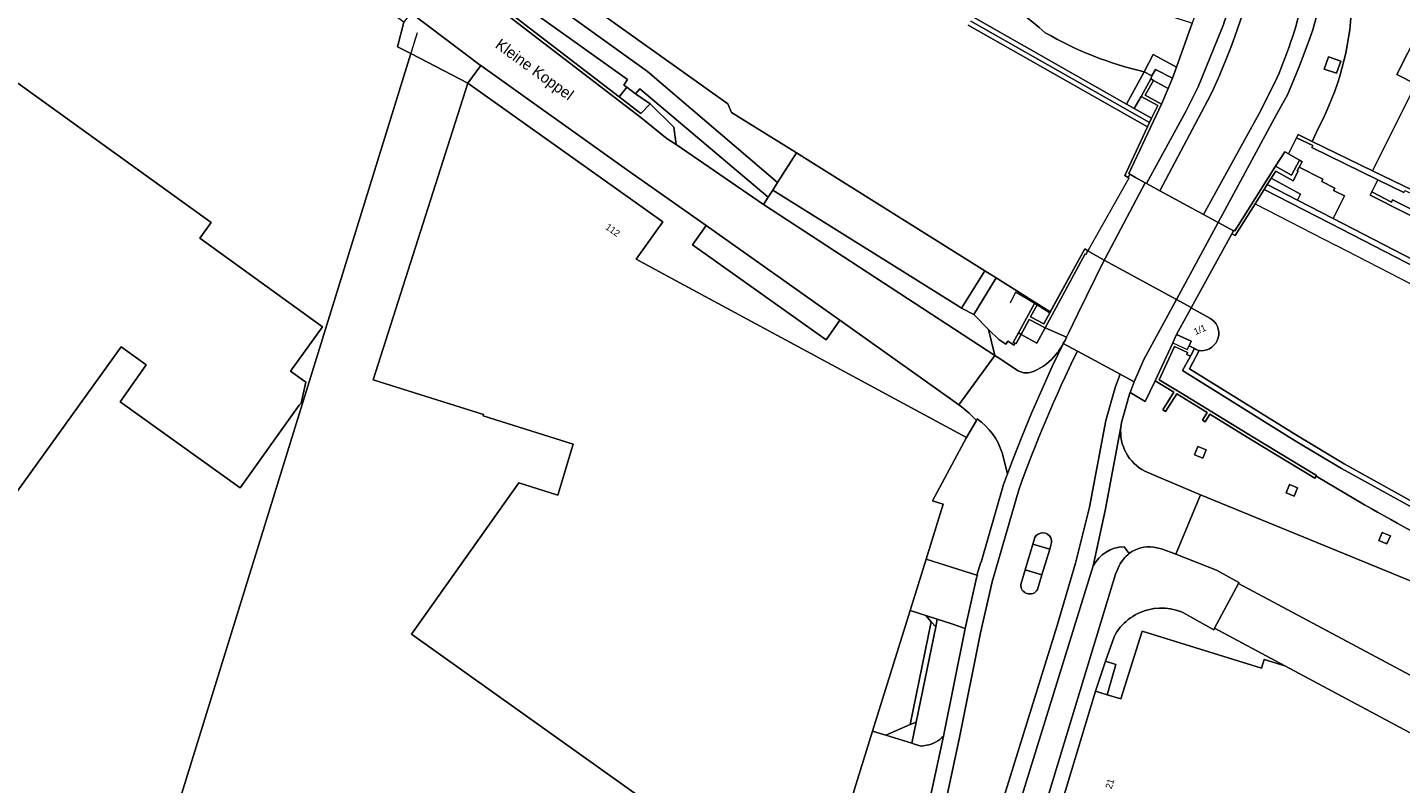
# Model space of a CAD drawing. Header units: metres. Extents: x 151448 to 154749, y 463108 to 465296.
# Tile 310 of 449: x 154300 to 154455, y 463706 to 463791. Entities that reach past the tile are written whole.
import ezdxf
from ezdxf.enums import TextEntityAlignment as Align

# ---------------------------------------------------------------- set-up
doc = ezdxf.new("R2010")
doc.units = ezdxf.units.M
for name, color, linetype, lineweight in [('B-PV-GK-BESCHOEIING-G', 253, 'Continuous', 9), ('B-PV-GK-KADEMUUR-GV', 253, 'Continuous', 9), ('B-PV-GR-BEPLANTING_CULTUUR_BODEMBEDEKKER-GV', 253, 'Continuous', 9), ('B-PV-GR-BEPLANTING_CULTUUR_HEESTERS-GV', 253, 'Continuous', 9), ('B-PV-GR-GROENVOORZIENING-GV', 253, 'Continuous', 9), ('B-PV-GW-TALUD_KRUIN-G', 253, 'Continuous', 9), ('B-PV-IE-TERREINAFSCHEIDING_KUNSTMATIG_MUUR-G', 253, 'Continuous', 9), ('B-PV-IE-TERREINAFSCHEIDING_KUNSTMATIG_MUUR-GV', 253, 'Continuous', 9), ('B-PV-KW-KUNSTWERK_DEK-GV', 253, 'Continuous', 9), ('B-PV-KW-KUNSTWERK_STEIGER-GV', 253, 'Continuous', 9), ('B-PV-OG-BEBOUWING-GV', 1, 'Continuous', 9), ('B-PV-OG-BEBOUWING-T18', 2, 'Continuous', 9), ('B-PV-OG-TERREIN_BEGROEID-GV', 253, 'Continuous', 9), ('B-PV-OG-TERREIN_ERF-GV', 253, 'Continuous', 9), ('B-PV-OG-TERREIN_OEVER-GV', 253, 'Continuous', 9), ('B-PV-OG-TOPOGRAFIE-T18', 2, 'Continuous', 9), ('B-PV-OG-WATER-GV', 253, 'Continuous', 9), ('B-PV-VH-GESLOTENVERHARDING-GV', 253, 'Continuous', 9), ('B-PV-VH-GESLOTENVERHARDING_ASFALT-GV', 253, 'Continuous', 9), ('B-PV-VH-GESLOTENVERHARDING_BETON-GV', 253, 'Continuous', 9), ('B-PV-VH-OPENVERHARDING_BETONELEMENT-GV', 253, 'Continuous', 9), ('B-PV-VH-OPENVERHARDING_BETONSTRAATSTEEN-GV', 253, 'Continuous', 9), ('B-PV-VH-OPENVERHARDING_STRAATBAKSTEEN-GV', 253, 'Continuous', 9), ('B-PV-VH-OPENVERHARDING_TEGEL-GV', 253, 'Continuous', 9)]:
    doc.layers.add(name, color=color, linetype=linetype, lineweight=lineweight)
doc.styles.add('Drong', font='txt', dxfattribs={"height": 1.8})

msp = doc.modelspace()

# ---------------------------------------------------------------- linework, layer by layer
at = {"layer": 'B-PV-GK-BESCHOEIING-G', "flags": 128}
for points in [[(154379.203, 463782.634), (154361.114, 463795.561)], [(154379.627, 463781.655), (154379.203, 463782.634)], [(154386.814, 463777.192), (154379.627, 463781.655)], [(154386.917, 463777.133), (154386.814, 463777.192)], [(154415.461, 463759.263), (154408.097, 463763.869), (154386.917, 463777.133)]]:
    msp.add_lwpolyline(points, dxfattribs=at)
at = {"layer": 'B-PV-GK-KADEMUUR-GV', "flags": 128}
msp.add_lwpolyline([(154528.47, 463728.632), (154517.157, 463734.324), (154482.377, 463751.61), (154447.243, 463769.74), (154443.247, 463771.802), (154439.846, 463773.557), (154439.506, 463773.019), (154446.947, 463769.17), (154446.969, 463769.201), (154482.078, 463751.106), (154516.888, 463733.802), (154557.577, 463713.329), (154557.855, 463713.846), (154540.075, 463722.792), (154537.655, 463724.01)], close=True, dxfattribs=at)
for points in [[(154431.687, 463755.143), (154431.216, 463754.29), (154430.308, 463752.647), (154442.986, 463744.745), (154448.185, 463741.666), (154465.797, 463731.949), (154477.438, 463725.867), (154477.794, 463723.67), (154480.786, 463722.308)], [(154487.751, 463719.774), (154478.331, 463724.085), (154478.015, 463726.249), (154466.033, 463732.434), (154448.483, 463742.168), (154443.31, 463745.27), (154431.098, 463752.85), (154432.184, 463754.917)]]:
    msp.add_lwpolyline(points, dxfattribs=at)
at = {"layer": 'B-PV-GK-KADEMUUR-GV'}
msp.add_lwpolyline([(154432.184, 463754.917, -0.1123237), (154431.687, 463755.143)], format="xyb", dxfattribs=at)
at = {"layer": 'B-PV-GR-BEPLANTING_CULTUUR_BODEMBEDEKKER-GV', "flags": 128}
for points in [[(154399.709, 463725.709), (154395.49, 463712.13), (154395.596, 463712.097), (154396.959, 463711.673), (154399.703, 463712.864), (154402.087, 463724.432), (154401.483, 463725.129)], [(154402.757, 463724.713), (154401.483, 463725.129), (154402.087, 463724.432), (154402.581, 463723.861)], [(154402.087, 463724.432), (154399.703, 463712.864), (154400.375, 463713.155), (154402.581, 463723.861)], [(154396.959, 463711.673), (154399.881, 463710.765), (154399.885, 463710.776), (154400.375, 463713.155), (154399.703, 463712.864)]]:
    msp.add_lwpolyline(points, close=True, dxfattribs=at)
at = {"layer": 'B-PV-GR-BEPLANTING_CULTUUR_HEESTERS-GV', "flags": 128}
msp.add_lwpolyline([(154427.047, 463785.27), (154428.712, 463784.362), (154429.203, 463785.499), (154427.28, 463786.506), (154426.884, 463785.772), (154426.757, 463785.427)], close=True, dxfattribs=at)
at = {"layer": 'B-PV-GR-GROENVOORZIENING-GV', "flags": 128}
for points in [[(154432.064, 463744.119), (154431.686, 463743.193), (154432.612, 463742.815), (154432.99, 463743.741)], [(154442.339, 463739.849), (154441.961, 463738.923), (154442.887, 463738.545), (154443.265, 463739.471)], [(154452.76, 463734.47), (154452.382, 463733.544), (154453.308, 463733.166), (154453.686, 463734.092)]]:
    msp.add_lwpolyline(points, close=True, dxfattribs=at)
at = {"layer": 'B-PV-GW-TALUD_KRUIN-G'}
for points in [[(154414.897, 463790.627, 0.0932344), (154402.746, 463797.976)], [(154426.015, 463786.234, -0.0751056), (154414.897, 463790.627)]]:
    msp.add_lwpolyline(points, format="xyb", dxfattribs=at)
at = {"layer": 'B-PV-IE-TERREINAFSCHEIDING_KUNSTMATIG_MUUR-G', "flags": 128}
for points in [[(154373.397, 463778.05), (154373.148, 463780), (154370.479, 463782.64), (154369.437, 463781.555), (154340.292, 463803.936)], [(154303.759, 463695.53), (154316.54, 463700.922), (154344.316, 463790.643)], [(154436.078, 463768.421), (154436.194, 463768.345)], [(154413.695, 463760.196), (154411.539, 463761.481), (154410.955, 463760.249)], [(154413.977, 463760.025), (154413.254, 463758.699)], [(154414.739, 463757.908), (154415.404, 463759.159)], [(154413.254, 463758.699), (154414.739, 463757.908)], [(154427.27, 463751.504), (154429.237, 463755.761)], [(154427.693, 463751.633), (154429.417, 463755.364)], [(154429.237, 463755.761), (154430.862, 463755.01)], [(154431.216, 463754.29), (154430.807, 463754.479), (154430.9, 463754.679), (154429.417, 463755.364)], [(154430.862, 463755.01), (154431.058, 463755.434)], [(154445.374, 463740.847), (154445.203, 463740.565), (154438.096, 463744.874), (154433.413, 463747.752), (154432.867, 463746.911), (154432.588, 463747.072), (154433.101, 463747.958), (154429.671, 463750.052), (154428.399, 463748.064), (154428.124, 463748.245), (154429.348, 463750.245), (154427.27, 463751.504)], [(154430.118, 463750.164), (154427.693, 463751.633)], [(154438.268, 463745.156), (154430.118, 463750.164)], [(154445.374, 463740.847), (154438.268, 463745.156)], [(154450.781, 463737.577), (154445.34, 463740.792)]]:
    msp.add_lwpolyline(points, dxfattribs=at)
msp.add_lwpolyline([(154411.619, 463755.699), (154413.102, 463758.406), (154414.872, 463757.463), (154419.399, 463765.761), (154419.468, 463765.718), (154419.693, 463766.124), (154419.327, 463766.321), (154415.404, 463759.159), (154413.695, 463760.196), (154411.307, 463755.819)], close=True, dxfattribs=at)
at = {"layer": 'B-PV-IE-TERREINAFSCHEIDING_KUNSTMATIG_MUUR-G'}
msp.add_lwpolyline([(154450.781, 463737.577, 0.0107003), (154474.587, 463724.82)], format="xyb", dxfattribs=at)
at = {"layer": 'B-PV-IE-TERREINAFSCHEIDING_KUNSTMATIG_MUUR-GV', "flags": 128}
msp.add_lwpolyline([(154406.229, 463791.458), (154426.395, 463780.031), (154426.629, 463780.53), (154406.528, 463791.919)], dxfattribs=at)
for points in [[(154426.395, 463780.031), (154423.832, 463774.57), (154424.204, 463774.362), (154424.4, 463774.711), (154424.422, 463774.751), (154424.309, 463774.804), (154427.951, 463782.604), (154426.124, 463783.589), (154427.047, 463785.27), (154426.757, 463785.427), (154425.686, 463783.462), (154427.533, 463782.457), (154426.855, 463781.011), (154426.629, 463780.53)], [(154438.491, 463771.412), (154439.506, 463773.019), (154439.846, 463773.557), (154440.29, 463774.262), (154440.797, 463775.065), (154442.763, 463773.983), (154443.312, 463775.073), (154443.226, 463775.119), (154443.434, 463775.502), (154443.774, 463776.129), (154443.663, 463776.189), (154443.484, 463776.286), (154442.585, 463774.629), (154440.763, 463775.631), (154436.194, 463768.345), (154436.078, 463768.421), (154436.046, 463768.366), (154435.855, 463768.036), (154436.228, 463767.828)], [(154415.461, 463759.263), (154415.404, 463759.159), (154414.739, 463757.908), (154413.254, 463758.699), (154413.977, 463760.025), (154413.695, 463760.196), (154411.887, 463756.883), (154412.179, 463756.722), (154413.102, 463758.406), (154414.872, 463757.463), (154419.399, 463765.761), (154419.468, 463765.718), (154419.693, 463766.124), (154419.327, 463766.321)], [(154412.179, 463756.722), (154411.887, 463756.883), (154411.307, 463755.819), (154411.521, 463755.737), (154411.619, 463755.699)], [(154429.66, 463756.7), (154429.237, 463755.761), (154427.27, 463751.504), (154429.348, 463750.245), (154428.124, 463748.245), (154428.399, 463748.064), (154429.671, 463750.052), (154433.101, 463747.958), (154432.588, 463747.072), (154432.867, 463746.911), (154433.413, 463747.752), (154438.096, 463744.874), (154445.203, 463740.565), (154445.34, 463740.792), (154445.374, 463740.847), (154438.268, 463745.156), (154430.118, 463750.164), (154427.693, 463751.633), (154429.417, 463755.364), (154430.9, 463754.679), (154430.807, 463754.479), (154431.216, 463754.29), (154431.687, 463755.143), (154431.058, 463755.434), (154431.294, 463755.945)]]:
    msp.add_lwpolyline(points, close=True, dxfattribs=at)
at = {"layer": 'B-PV-KW-KUNSTWERK_DEK-GV', "flags": 128}
for points in [[(154441.822, 463777.255), (154440.763, 463775.631), (154442.585, 463774.629), (154443.484, 463776.286), (154442.227, 463777.019)], [(154435.855, 463768.036), (154436.046, 463768.366), (154434.812, 463769.039), (154434.336, 463769.298), (154432.698, 463770.19), (154427.774, 463772.872), (154426.278, 463773.687), (154426.134, 463773.765), (154425.037, 463774.363), (154424.4, 463774.711), (154424.204, 463774.362), (154424.324, 463774.296), (154424.309, 463774.27), (154419.693, 463766.124), (154419.817, 463766.058), (154419.796, 463766.02), (154421.529, 463765.075), (154429.652, 463760.646), (154431.217, 463759.793), (154431.316, 463759.704)], [(154415.404, 463759.159), (154413.977, 463760.025), (154413.254, 463758.699), (154414.739, 463757.908)]]:
    msp.add_lwpolyline(points, close=True, dxfattribs=at)
at = {"layer": 'B-PV-KW-KUNSTWERK_STEIGER-GV', "flags": 128}
msp.add_lwpolyline([(154579.024, 463702.521), (154565.375, 463709.371), (154565.349, 463709.319), (154561.359, 463711.359), (154559.436, 463712.342), (154557.561, 463713.3), (154557.577, 463713.329), (154516.888, 463733.802), (154482.078, 463751.106), (154446.969, 463769.201), (154446.947, 463769.17), (154439.506, 463773.019), (154438.491, 463771.412), (154447.539, 463766.732), (154447.562, 463766.765), (154481.223, 463749.416), (154516.041, 463732.108), (154555.006, 463712.502), (154554.996, 463712.484), (154565.513, 463707.109), (154565.572, 463707.153), (154578.042, 463700.895)], dxfattribs=at)
at = {"layer": 'B-PV-OG-BEBOUWING-GV', "flags": 128}
for points in [[(154283.292, 463722.218), (154285.86, 463720.366), (154311.041, 463755.308), (154313.842, 463753.289), (154313.768, 463753.186), (154310.902, 463749.159), (154324.387, 463739.481), (154331.037, 463748.75), (154331.241, 463749.004), (154331.77, 463751.362), (154330.066, 463752.589), (154333.661, 463757.579), (154319.868, 463767.517), (154321.154, 463769.302), (154285.818, 463794.774), (154271.044, 463774.311), (154247.335, 463761.065), (154253.547, 463750.01), (154250.556, 463745.795), (154270.644, 463731.326), (154269.744, 463730.03), (154271.649, 463726.587), (154274.784, 463728.352)], [(154401.493, 463731.449), (154403.413, 463737.628), (154402.205, 463738.034), (154406.052, 463745.146), (154371.945, 463763.51), (154368.926, 463765.174), (154371.894, 463769.367), (154349.972, 463784.955), (154339.338, 463751.609), (154351.766, 463747.719), (154351.718, 463747.567), (154361.826, 463744.403), (154360.122, 463738.647), (154355.739, 463740.041), (154343.644, 463723.016), (154389.159, 463690.648), (154389.273, 463690.967), (154388.984, 463691.192), (154392.117, 463701.276), (154395.49, 463712.13), (154399.709, 463725.709)]]:
    msp.add_lwpolyline(points, close=True, dxfattribs=at)
for points in [[(154433.392, 463758.559), (154431.316, 463759.704), (154429.66, 463756.7), (154431.294, 463755.945), (154431.058, 463755.434), (154431.687, 463755.143)], [(154432.184, 463754.917), (154432.406, 463754.892)], [(154466.716, 463706.178), (154465.23, 463706.953), (154464.462, 463707.365), (154441.812, 463719.49), (154439.503, 463720.188), (154439.197, 463719.207), (154425.778, 463723.38), (154423.404, 463715.747), (154421.842, 463716.233), (154420.538, 463716.638), (154416.099, 463701.857)]]:
    msp.add_lwpolyline(points, dxfattribs=at)
at = {"layer": 'B-PV-OG-BEBOUWING-GV'}
for points in [[(154432.406, 463754.892, 0.7837624), (154433.392, 463758.559)], [(154431.687, 463755.143, 0.1123237), (154432.184, 463754.917)]]:
    msp.add_lwpolyline(points, format="xyb", dxfattribs=at)
at = {"layer": 'B-PV-OG-TERREIN_BEGROEID-GV', "flags": 128}
for points in [[(154311.276, 463826.321), (154317.031, 463821.785), (154340.103, 463803.599), (154369.449, 463781.104), (154372.408, 463778.703), (154373.397, 463778.05), (154373.148, 463780), (154370.479, 463782.64), (154369.437, 463781.555), (154367.012, 463783.417), (154345.462, 463799.966), (154325.673, 463818.085), (154315.625, 463829.053), (154305.731, 463839.675)], [(154429.657, 463786.752), (154431.395, 463791.706), (154431.279, 463791.743), (154397.368, 463802.513), (154375.925, 463818.079), (154375.366, 463816.227), (154396.015, 463801.577)], [(154406.817, 463792.364), (154424.029, 463782.612), (154426.015, 463786.234)], [(154426.015, 463786.234), (154427.022, 463788.162), (154429.657, 463786.752)]]:
    msp.add_lwpolyline(points, dxfattribs=at)
at = {"layer": 'B-PV-OG-TERREIN_BEGROEID-GV'}
for points in [[(154402.746, 463797.976, -0.0932344), (154414.897, 463790.627)], [(154414.897, 463790.627, 0.0932344), (154402.746, 463797.976)], [(154414.897, 463790.627, 0.0751056), (154426.015, 463786.234)], [(154426.015, 463786.234, -0.0751056), (154414.897, 463790.627)]]:
    msp.add_lwpolyline(points, format="xyb", dxfattribs=at)
at = {"layer": 'B-PV-OG-TERREIN_BEGROEID-GV', "flags": 128}
for points in [[(154383.21, 463771.311), (154383.754, 463772.152), (154369.329, 463784.308), (154368.85, 463783.762), (154370.479, 463782.64), (154373.148, 463780), (154373.397, 463778.05)], [(154426.855, 463781.011), (154427.533, 463782.457), (154425.686, 463783.462), (154424.908, 463782.114)]]:
    msp.add_lwpolyline(points, close=True, dxfattribs=at)
at = {"layer": 'B-PV-OG-TERREIN_ERF-GV', "flags": 128}
for points in [[(154316.541, 463700.924), (154343.585, 463788.282), (154342.103, 463789.054), (154342.8, 463791.806), (154326.206, 463803.924), (154320.916, 463807.879), (154312.541, 463812.659), (154274.809, 463796.765)], [(154285.818, 463794.774), (154321.154, 463769.302), (154319.868, 463767.517), (154333.661, 463757.579), (154330.066, 463752.589), (154331.77, 463751.362), (154331.241, 463749.004), (154331.037, 463748.75), (154324.387, 463739.481), (154310.902, 463749.159), (154313.768, 463753.186), (154313.842, 463753.289), (154311.041, 463755.308), (154285.86, 463720.366)], [(154389.159, 463690.648), (154343.644, 463723.016), (154355.739, 463740.041), (154360.122, 463738.647), (154361.826, 463744.403), (154351.718, 463747.567), (154351.766, 463747.719), (154339.338, 463751.609), (154349.972, 463784.955), (154343.585, 463788.282), (154316.541, 463700.924)], [(154422.625, 463722.75), (154421.685, 463719.99), (154422.841, 463719.634), (154421.842, 463716.233), (154423.404, 463715.747), (154425.778, 463723.38), (154439.197, 463719.207), (154439.503, 463720.188), (154441.812, 463719.49), (154433.93, 463723.698), (154433.858, 463723.537), (154431.313, 463724.934)]]:
    msp.add_lwpolyline(points, dxfattribs=at)
for points in [[(154368.85, 463783.762), (154367.863, 463784.487), (154367.46, 463783.98), (154367.012, 463783.417), (154369.437, 463781.555), (154370.479, 463782.64)], [(154421.842, 463716.233), (154422.841, 463719.634), (154421.685, 463719.99), (154420.538, 463716.638)]]:
    msp.add_lwpolyline(points, close=True, dxfattribs=at)
at = {"layer": 'B-PV-OG-TERREIN_ERF-GV'}
msp.add_lwpolyline([(154431.313, 463724.934, 0.4456899), (154422.625, 463722.75)], format="xyb", dxfattribs=at)
at = {"layer": 'B-PV-OG-TERREIN_OEVER-GV', "flags": 128}
for points in [[(154367.012, 463783.417), (154367.46, 463783.98), (154367.863, 463784.487), (154367.541, 463784.724), (154367.956, 463785.383), (154348.606, 463799.182), (154349.83, 463800.861), (154358.154, 463794.895), (154359.47, 463796.737), (154346.238, 463806.193), (154346.383, 463805.76), (154346.549, 463805.266), (154346.67, 463804.759), (154346.745, 463804.243), (154346.774, 463803.722), (154346.757, 463803.201), (154346.694, 463802.684), (154346.584, 463802.174), (154346.43, 463801.676), (154346.232, 463801.194), (154345.992, 463800.731), (154345.712, 463800.291), (154345.462, 463799.966)], [(154384.814, 463773.793), (154386.917, 463777.133), (154386.814, 463777.192), (154379.627, 463781.655), (154379.203, 463782.634), (154361.114, 463795.562), (154359.807, 463793.71), (154370.178, 463786.277)], [(154415.404, 463759.159), (154415.461, 463759.263), (154409.39, 463763.06), (154406.854, 463758.944), (154408.515, 463757.285), (154409.673, 463756.129), (154410.476, 463755.613), (154410.702, 463755.955), (154411.386, 463755.529), (154411.521, 463755.737), (154411.307, 463755.819), (154411.887, 463756.883), (154413.695, 463760.196), (154413.977, 463760.025)]]:
    msp.add_lwpolyline(points, close=True, dxfattribs=at)
at = {"layer": 'B-PV-OG-WATER-GV', "flags": 128}
for points in [[(154361.114, 463795.562), (154379.203, 463782.634), (154379.627, 463781.655), (154386.814, 463777.192), (154386.917, 463777.133), (154408.097, 463763.869), (154409.39, 463763.06), (154415.461, 463759.263), (154419.327, 463766.321), (154419.693, 463766.124), (154419.817, 463766.058), (154419.796, 463766.02), (154421.529, 463765.075), (154429.652, 463760.646), (154431.217, 463759.793), (154431.316, 463759.704), (154435.855, 463768.036), (154436.046, 463768.366), (154434.812, 463769.039), (154434.336, 463769.298), (154432.698, 463770.19), (154427.774, 463772.872), (154426.278, 463773.687), (154426.134, 463773.765)], [(154426.134, 463773.765), (154425.037, 463774.363), (154424.4, 463774.711), (154424.204, 463774.362), (154423.832, 463774.57), (154426.395, 463780.031), (154406.229, 463791.458)], [(154579.024, 463702.521), (154565.375, 463709.371), (154565.349, 463709.319), (154561.359, 463711.359), (154559.436, 463712.342), (154557.561, 463713.3), (154557.577, 463713.329), (154516.888, 463733.802), (154482.078, 463751.106), (154446.969, 463769.201), (154446.947, 463769.17), (154439.506, 463773.019), (154438.491, 463771.412), (154436.228, 463767.828), (154435.855, 463768.036), (154431.316, 463759.704), (154433.392, 463758.559)], [(154432.406, 463754.892), (154432.184, 463754.917), (154431.098, 463752.85), (154443.31, 463745.27), (154448.483, 463742.168), (154466.033, 463732.434), (154478.015, 463726.249), (154478.331, 463724.085), (154487.751, 463719.774)]]:
    msp.add_lwpolyline(points, dxfattribs=at)
at = {"layer": 'B-PV-OG-WATER-GV'}
msp.add_lwpolyline([(154433.392, 463758.559, -0.7837624), (154432.406, 463754.892)], format="xyb", dxfattribs=at)
at = {"layer": 'B-PV-VH-GESLOTENVERHARDING-GV', "flags": 128}
for points in [[(154451.688, 463775.118), (154444.889, 463778.411), (154443.312, 463779.182), (154443.145, 463778.814), (154444.962, 463777.936), (154444.849, 463777.717), (154452.289, 463774.094), (154455.204, 463772.664), (154455.319, 463772.897), (154456.648, 463772.287), (154456.812, 463772.614), (154456.174, 463772.928)], [(154467.265, 463764.831), (154466.813, 463765.056), (154466.919, 463765.285), (154453.941, 463771.827), (154453.818, 463771.587), (154451.599, 463772.726), (154451.408, 463772.367), (154467.08, 463764.48)]]:
    msp.add_lwpolyline(points, close=True, dxfattribs=at)
at = {"layer": 'B-PV-VH-GESLOTENVERHARDING_ASFALT-GV'}
for points in [[(154433.48, 463783.605, 0.0419132), (154437.962, 463795.67)], [(154437.962, 463795.67, -0.0419132), (154433.48, 463783.605)], [(154435.987, 463794.867, -0.0150327), (154434.708, 463790.969)], [(154444.041, 463795.127, -0.0474946), (154440.93, 463785.51)], [(154440.93, 463785.51, 0.0474946), (154444.041, 463795.127)], [(154444.608, 463789.892, 0.0424801), (154445.77, 463794.262)], [(154417.299, 463756.408, -0.0209861), (154416.924, 463755.69)], [(154411.914, 463739.237, -0.0275469), (154418.51, 463754.836)], [(154418.51, 463754.836, 0.0275469), (154411.914, 463739.237)], [(154416.119, 463754.492, -0.1214492), (154413.653, 463752.587)], [(154416.918, 463755.679, -0.0362475), (154416.119, 463754.492)], [(154413.653, 463752.587, -0.2424269), (154411.834, 463752.644)], [(154423.392, 463746.295, -0.0549496), (154423.608, 463747.351)], [(154426.103, 463741.347, -0.3093471), (154423.392, 463746.295)], [(154413.645, 463733.62, -1.1076979), (154415.54, 463733.047)], [(154420.281, 463730.71, -0.272147), (154423.757, 463732.856)], [(154424.343, 463732.101, -0.1982418), (154427.067, 463732.807)], [(154412.134, 463728.624, 0.7873577), (154414.028, 463728.051)], [(154414.028, 463728.051, -0.7873577), (154412.134, 463728.624)]]:
    msp.add_lwpolyline(points, format="xyb", dxfattribs=at)
at = {"layer": 'B-PV-VH-GESLOTENVERHARDING_ASFALT-GV', "flags": 128}
for points in [[(154434.708, 463790.969), (154432.071, 463784.554), (154431.396, 463783.208), (154430.718, 463781.86), (154426.278, 463773.687), (154427.774, 463772.872), (154433.48, 463783.605)], [(154440.872, 463781.432), (154442.117, 463783.661), (154442.797, 463785.256), (154443.545, 463787.074), (154444.608, 463789.892)], [(154427.774, 463772.872), (154432.698, 463770.19), (154439.134, 463781.899), (154440.93, 463785.51)], [(154440.93, 463785.51), (154439.134, 463781.899), (154432.698, 463770.19), (154434.336, 463769.298), (154440.872, 463781.432)], [(154433.48, 463783.605), (154427.774, 463772.872)], [(154416.924, 463755.69), (154418.51, 463754.836), (154423.32, 463752.247), (154424.896, 463751.398), (154425.996, 463753.893), (154429.652, 463760.646), (154421.529, 463765.075), (154418.573, 463759.037), (154417.517, 463756.858), (154417.299, 463756.408)], [(154363.136, 463559.208), (154367.718, 463557.732), (154372.555, 463572.549), (154375.622, 463591.852), (154381.397, 463611.304), (154388.807, 463635.282), (154396.439, 463659.838), (154398.623, 463666.868), (154403.389, 463682.635), (154409.937, 463703.742), (154416.248, 463724.025), (154418.301, 463731.03), (154419.887, 463737.308), (154421.714, 463747.057), (154422.78, 463750.854), (154423.32, 463752.247), (154418.51, 463754.836)], [(154418.51, 463754.836), (154416.924, 463755.69), (154416.918, 463755.679), (154415.685, 463753.102), (154414.495, 463750.492), (154413.352, 463747.86), (154412.259, 463745.208), (154411.215, 463742.536), (154410.666, 463741.05), (154410.22, 463739.845), (154407.686, 463731.108), (154407.652, 463731.119), (154407.197, 463729.681), (154407.266, 463729.659), (154407.177, 463729.353), (154405.881, 463723.682), (154403.445, 463711.579)], [(154411.834, 463752.644), (154409.523, 463754.151), (154409.234, 463754.34), (154405.169, 463748.805), (154405.447, 463748.603), (154406.332, 463747.853), (154407.157, 463747.038), (154407.26, 463747.214), (154407.739, 463746.852), (154408.186, 463746.451), (154408.599, 463746.014), (154408.973, 463745.545), (154409.307, 463745.046), (154409.599, 463744.521), (154409.846, 463743.974), (154410.046, 463743.408), (154410.666, 463741.05), (154411.215, 463742.536), (154412.259, 463745.208), (154413.352, 463747.86), (154414.495, 463750.492), (154415.685, 463753.102), (154416.918, 463755.679)], [(154423.608, 463747.351), (154424.369, 463749.996), (154424.441, 463750.187), (154424.896, 463751.398), (154423.32, 463752.247), (154422.78, 463750.854), (154421.714, 463747.057), (154419.887, 463737.308), (154418.301, 463731.03), (154416.248, 463724.025), (154409.937, 463703.742), (154403.389, 463682.635), (154398.623, 463666.868), (154396.439, 463659.838), (154388.807, 463635.282), (154381.397, 463611.304), (154375.622, 463591.852), (154372.555, 463572.549), (154367.718, 463557.732), (154369.336, 463557.174), (154370.22, 463560.085), (154374.077, 463572.121), (154377.481, 463592.309)], [(154405.156, 463682.015), (154405.105, 463682.043), (154411.788, 463703.243), (154420.281, 463730.71), (154421.646, 463736.921), (154423.392, 463746.295)], [(154423.392, 463746.295), (154421.646, 463736.921), (154420.281, 463730.71)], [(154427.067, 463732.807), (154427.964, 463732.61), (154429.558, 463732.023), (154432.335, 463738.676), (154428.178, 463740.437), (154426.103, 463741.347)], [(154411.914, 463739.237), (154408.92, 463728.902), (154407.616, 463723.184), (154405.21, 463711.224), (154401.803, 463695.367), (154398.502, 463684.171), (154396.697, 463678.064), (154396.669, 463677.97), (154394.08, 463669.756), (154391.535, 463661.45), (154388.028, 463650.006), (154377.771, 463617.056), (154376.966, 463614.47), (154371.45, 463596.539), (154366.034, 463579.197), (154363.716, 463573.677), (154363.604, 463573.411), (154357.736, 463560.981), (154363.136, 463559.208)], [(154401.803, 463695.367), (154405.21, 463711.224), (154407.616, 463723.184), (154408.92, 463728.902), (154411.914, 463739.237)], [(154412.134, 463728.624), (154412.632, 463730.27), (154413.5, 463733.141)], [(154413.5, 463733.141), (154413.645, 463733.62)], [(154415.54, 463733.047), (154415.395, 463732.568), (154414.526, 463729.697), (154414.028, 463728.051)], [(154423.757, 463732.856), (154424.343, 463732.101)], [(154414.526, 463729.697), (154412.632, 463730.27), (154412.134, 463728.624)], [(154414.028, 463728.051), (154414.526, 463729.697)], [(154403.445, 463711.579), (154400.057, 463695.811)]]:
    msp.add_lwpolyline(points, dxfattribs=at)
for points in [[(154419.693, 463766.124), (154419.817, 463766.058), (154419.796, 463766.02), (154421.529, 463765.075), (154421.652, 463765.324), (154426.134, 463773.765), (154425.037, 463774.363), (154424.4, 463774.711), (154424.204, 463774.362), (154424.324, 463774.296), (154424.309, 463774.27)], [(154421.529, 463765.075), (154429.652, 463760.646), (154434.336, 463769.298), (154432.698, 463770.19), (154427.774, 463772.872), (154426.278, 463773.687), (154426.134, 463773.765), (154421.652, 463765.324)], [(154429.652, 463760.646), (154431.217, 463759.793), (154431.316, 463759.704), (154435.855, 463768.036), (154436.046, 463768.366), (154434.812, 463769.039), (154434.336, 463769.298)]]:
    msp.add_lwpolyline(points, close=True, dxfattribs=at)
at = {"layer": 'B-PV-VH-GESLOTENVERHARDING_BETON-GV', "flags": 128}
for points in [[(154406.528, 463791.919), (154426.629, 463780.53), (154426.855, 463781.011), (154424.908, 463782.114), (154424.029, 463782.612), (154406.817, 463792.364)], [(154424.343, 463732.101), (154423.757, 463732.856)], [(154420.281, 463730.71), (154411.788, 463703.243), (154414.431, 463702.358), (154414.585, 463702.783), (154422.81, 463729.789), (154423.22, 463730.718)]]:
    msp.add_lwpolyline(points, dxfattribs=at)
for points in [[(154446.735, 463787.922), (154446.253, 463786.536), (154447.633, 463786.061), (154448.109, 463787.445)], [(154428.712, 463784.362), (154427.047, 463785.27), (154426.124, 463783.589), (154427.951, 463782.604)], [(154405.488, 463759.663), (154408.097, 463763.869), (154386.917, 463777.133), (154384.814, 463773.793), (154384.268, 463772.912), (154405.145, 463759.893)], [(154414.872, 463757.463), (154413.102, 463758.406), (154412.179, 463756.722), (154413.947, 463755.745)]]:
    msp.add_lwpolyline(points, close=True, dxfattribs=at)
at = {"layer": 'B-PV-VH-GESLOTENVERHARDING_BETON-GV'}
for points in [[(154423.757, 463732.856, 0.272147), (154420.281, 463730.71)], [(154423.22, 463730.718, -0.1221173), (154424.343, 463732.101)]]:
    msp.add_lwpolyline(points, format="xyb", dxfattribs=at)
at = {"layer": 'B-PV-VH-OPENVERHARDING_BETONELEMENT-GV', "flags": 128}
for points in [[(154426.015, 463786.234), (154424.029, 463782.612), (154424.908, 463782.114), (154425.686, 463783.462), (154426.757, 463785.427), (154426.884, 463785.772)], [(154443.434, 463775.502), (154443.226, 463775.119), (154443.312, 463775.073), (154442.763, 463773.983), (154440.797, 463775.065), (154440.29, 463774.262), (154443.59, 463772.467), (154443.247, 463771.802), (154447.243, 463769.74), (154448.527, 463772.288), (154447.315, 463772.896), (154447.434, 463773.154), (154445.982, 463773.893), (154446.098, 463774.16)], [(154439.846, 463773.557), (154443.247, 463771.802), (154443.59, 463772.467), (154440.29, 463774.262)], [(154408.097, 463763.869), (154405.488, 463759.663), (154406.854, 463758.944), (154409.39, 463763.06)]]:
    msp.add_lwpolyline(points, close=True, dxfattribs=at)
at = {"layer": 'B-PV-VH-OPENVERHARDING_BETONSTRAATSTEEN-GV', "flags": 128}
for points in [[(154342.8, 463791.806), (154342.103, 463789.054), (154343.585, 463788.282), (154349.972, 463784.955), (154351.443, 463786.925), (154351.36, 463786.984), (154343.581, 463792.855)], [(154406.854, 463758.944), (154405.488, 463759.663), (154405.145, 463759.893), (154384.268, 463772.912), (154383.754, 463772.152), (154383.21, 463771.311), (154409.234, 463754.34), (154408.515, 463757.285)], [(154401.493, 463731.449), (154399.709, 463725.709), (154401.483, 463725.129), (154402.757, 463724.713), (154404.392, 463724.178), (154405.881, 463723.682), (154407.177, 463729.353), (154407.266, 463729.659), (154407.197, 463729.681)], [(154433.93, 463723.698), (154441.812, 463719.49), (154464.462, 463707.365), (154466.989, 463712.492), (154436.612, 463728.709)]]:
    msp.add_lwpolyline(points, close=True, dxfattribs=at)
for points in [[(154477.343, 463714.747), (154477.399, 463714.865), (154479.461, 463719.398), (154479.26, 463719.481), (154432.335, 463738.676), (154429.558, 463732.023), (154434.159, 463730.224), (154436.675, 463728.827), (154436.612, 463728.709), (154466.989, 463712.492), (154464.462, 463707.365), (154465.23, 463706.953), (154466.716, 463706.178)], [(154413.645, 463733.62), (154413.5, 463733.141), (154415.395, 463732.568), (154415.54, 463733.047)], [(154400.057, 463695.811), (154403.445, 463711.579), (154403.251, 463711.38), (154403.04, 463711.198), (154402.814, 463711.036), (154402.574, 463710.895), (154402.323, 463710.775), (154402.062, 463710.679), (154401.794, 463710.606), (154400.952, 463710.455), (154400.189, 463710.669), (154399.881, 463710.765), (154396.959, 463711.673), (154395.596, 463712.097), (154395.49, 463712.13), (154392.117, 463701.276)]]:
    msp.add_lwpolyline(points, dxfattribs=at)
at = {"layer": 'B-PV-VH-OPENVERHARDING_BETONSTRAATSTEEN-GV'}
msp.add_lwpolyline([(154415.54, 463733.047, 1.1076979), (154413.645, 463733.62)], format="xyb", dxfattribs=at)
at = {"layer": 'B-PV-VH-OPENVERHARDING_STRAATBAKSTEEN-GV', "flags": 128}
for points in [[(154323.064, 463807.763), (154327.057, 463804.882), (154343.581, 463792.855), (154351.36, 463786.984), (154351.443, 463786.925), (154367.829, 463775.254), (154376.763, 463768.954), (154391.813, 463758.303), (154404.508, 463749.284), (154405.169, 463748.805), (154409.234, 463754.34), (154383.21, 463771.311), (154373.397, 463778.05), (154372.408, 463778.703), (154369.449, 463781.104), (154340.103, 463803.599), (154317.031, 463821.785), (154310.172, 463813.466)], [(154444.889, 463778.411), (154451.688, 463775.118), (154456.569, 463784.834), (154454.418, 463785.91), (154456.88, 463790.788), (154457.273, 463795.655), (154449.491, 463796.182), (154449.356, 463793.617)], [(154458.617, 463795.765), (154458.605, 463795.572), (154457.273, 463795.655), (154456.88, 463790.788), (154454.418, 463785.91), (154456.569, 463784.834), (154451.688, 463775.118), (154456.174, 463772.928), (154461.042, 463782.645), (154458.906, 463783.742), (154461.163, 463788.222), (154457.884, 463789.879)], [(154445.646, 463780.005), (154444.889, 463778.411)], [(154467.08, 463764.48), (154451.408, 463772.367), (154451.599, 463772.726), (154452.289, 463774.094), (154444.849, 463777.717), (154444.962, 463777.936), (154443.145, 463778.814), (154442.227, 463777.019), (154443.484, 463776.286), (154443.663, 463776.189), (154443.774, 463776.129), (154443.434, 463775.502), (154446.098, 463774.16), (154445.982, 463773.893), (154447.434, 463773.154), (154447.315, 463772.896), (154448.527, 463772.288), (154447.243, 463769.74), (154482.377, 463751.61)], [(154474.587, 463724.82), (154477.794, 463723.67), (154477.438, 463725.867), (154465.797, 463731.949), (154448.185, 463741.666), (154442.986, 463744.745), (154430.308, 463752.647), (154431.216, 463754.29), (154430.807, 463754.479), (154430.9, 463754.679), (154429.417, 463755.364), (154427.693, 463751.633), (154430.118, 463750.164), (154438.268, 463745.156), (154445.374, 463740.847), (154445.34, 463740.792)], [(154450.781, 463737.577), (154445.34, 463740.792), (154445.203, 463740.565), (154438.096, 463744.874), (154433.413, 463747.752), (154432.867, 463746.911), (154432.588, 463747.072), (154433.101, 463747.958), (154429.671, 463750.052), (154428.399, 463748.064), (154428.124, 463748.245), (154429.348, 463750.245), (154427.27, 463751.504), (154426.109, 463749.182), (154424.441, 463750.187), (154424.369, 463749.996), (154423.608, 463747.351)], [(154426.103, 463741.347), (154428.178, 463740.437), (154432.335, 463738.676), (154479.26, 463719.481), (154479.461, 463719.398), (154515.524, 463704.486)], [(154445.34, 463740.792), (154450.781, 463737.577)]]:
    msp.add_lwpolyline(points, dxfattribs=at)
at = {"layer": 'B-PV-VH-OPENVERHARDING_STRAATBAKSTEEN-GV'}
for points in [[(154449.356, 463793.617, -0.1094603), (154445.646, 463780.005)], [(154423.608, 463747.351, 0.0549496), (154423.392, 463746.295)], [(154423.392, 463746.295, 0.3093471), (154426.103, 463741.347)], [(154474.587, 463724.82, -0.0107003), (154450.781, 463737.577)], [(154450.781, 463737.577, 0.0107003), (154474.587, 463724.82)]]:
    msp.add_lwpolyline(points, format="xyb", dxfattribs=at)
at = {"layer": 'B-PV-VH-OPENVERHARDING_STRAATBAKSTEEN-GV', "flags": 128}
for points in [[(154376.763, 463768.954), (154375.229, 463766.788), (154390.284, 463756.114), (154391.813, 463758.303)], [(154432.064, 463744.119), (154432.99, 463743.741), (154432.612, 463742.815), (154431.686, 463743.193)], [(154442.339, 463739.849), (154443.265, 463739.471), (154442.887, 463738.545), (154441.961, 463738.923)], [(154452.76, 463734.47), (154453.686, 463734.092), (154453.308, 463733.166), (154452.382, 463733.544)]]:
    msp.add_lwpolyline(points, close=True, dxfattribs=at)
at = {"layer": 'B-PV-VH-OPENVERHARDING_TEGEL-GV', "flags": 128}
for points in [[(154435.987, 463794.867), (154435.036, 463795.125), (154435.355, 463820.504), (154435.357, 463820.648), (154433.118, 463821.831), (154433.085, 463819.288), (154433.047, 463816.221), (154432.788, 463795.674), (154431.395, 463791.706), (154429.657, 463786.752), (154429.203, 463785.499), (154428.712, 463784.362), (154427.951, 463782.604), (154424.309, 463774.804), (154424.422, 463774.751), (154424.4, 463774.711), (154425.037, 463774.363)], [(154425.037, 463774.363), (154426.134, 463773.765), (154426.278, 463773.687), (154430.718, 463781.86), (154431.396, 463783.208), (154432.071, 463784.554), (154434.708, 463790.969)], [(154444.608, 463789.892), (154443.545, 463787.074), (154442.797, 463785.256), (154442.117, 463783.661), (154440.872, 463781.432), (154434.336, 463769.298)], [(154434.336, 463769.298), (154434.812, 463769.039), (154436.046, 463768.366), (154436.078, 463768.421), (154436.194, 463768.345), (154440.763, 463775.631), (154441.822, 463777.255), (154442.227, 463777.019), (154443.145, 463778.814), (154443.312, 463779.182), (154444.889, 463778.411), (154445.646, 463780.005)], [(154455.204, 463772.664), (154452.289, 463774.094), (154451.599, 463772.726), (154453.818, 463771.587), (154453.941, 463771.827), (154466.919, 463765.285)], [(154417.299, 463756.408), (154414.872, 463757.463), (154413.947, 463755.745), (154412.179, 463756.722), (154411.619, 463755.699), (154411.521, 463755.737), (154411.386, 463755.529), (154410.702, 463755.955), (154410.476, 463755.613), (154409.673, 463756.129), (154408.515, 463757.285), (154409.234, 463754.34), (154409.523, 463754.151)], [(154416.918, 463755.679), (154416.924, 463755.69)], [(154409.523, 463754.151), (154411.834, 463752.644)], [(154431.313, 463724.934), (154433.858, 463723.537), (154433.93, 463723.698), (154436.612, 463728.709), (154436.675, 463728.827), (154434.159, 463730.224), (154429.558, 463732.023), (154427.964, 463732.61), (154427.067, 463732.807)], [(154423.22, 463730.718), (154422.81, 463729.789), (154414.585, 463702.783)], [(154421.685, 463719.99), (154422.625, 463722.75)], [(154414.911, 463702.238), (154416.099, 463701.857), (154420.538, 463716.638), (154421.685, 463719.99)]]:
    msp.add_lwpolyline(points, dxfattribs=at)
for points in [[(154384.268, 463772.912), (154384.814, 463773.793), (154370.178, 463786.277), (154359.807, 463793.71), (154358.154, 463794.895), (154349.83, 463800.861), (154348.606, 463799.182), (154367.956, 463785.383), (154367.541, 463784.724), (154367.863, 463784.487), (154368.85, 463783.762), (154369.329, 463784.308), (154383.754, 463772.152)], [(154351.443, 463786.925), (154349.972, 463784.955), (154371.894, 463769.367), (154368.926, 463765.174), (154371.945, 463763.51), (154406.052, 463745.146), (154407.157, 463747.038), (154406.332, 463747.853), (154405.447, 463748.603), (154405.169, 463748.805), (154404.508, 463749.284), (154391.813, 463758.303), (154390.284, 463756.114), (154375.229, 463766.788), (154376.763, 463768.954), (154367.829, 463775.254)], [(154429.657, 463786.752), (154427.022, 463788.162), (154426.015, 463786.234), (154426.884, 463785.772), (154427.28, 463786.506), (154429.203, 463785.499)], [(154446.735, 463787.922), (154448.109, 463787.445), (154447.633, 463786.061), (154446.253, 463786.536)], [(154417.299, 463756.408), (154417.517, 463756.858), (154418.573, 463759.037), (154421.529, 463765.075), (154419.796, 463766.02), (154419.817, 463766.058), (154419.693, 463766.124), (154419.468, 463765.718), (154419.399, 463765.761), (154414.872, 463757.463)], [(154429.66, 463756.7), (154431.316, 463759.704), (154431.217, 463759.793), (154429.652, 463760.646), (154425.996, 463753.893), (154424.896, 463751.398), (154424.441, 463750.187), (154426.109, 463749.182), (154427.27, 463751.504), (154429.237, 463755.761)], [(154407.197, 463729.681), (154407.652, 463731.119), (154407.686, 463731.108), (154410.22, 463739.845), (154410.666, 463741.05), (154410.046, 463743.408), (154409.846, 463743.974), (154409.599, 463744.521), (154409.307, 463745.046), (154408.973, 463745.545), (154408.599, 463746.014), (154408.186, 463746.451), (154407.739, 463746.852), (154407.26, 463747.214), (154407.157, 463747.038), (154406.052, 463745.146), (154402.205, 463738.034), (154403.413, 463737.628), (154401.493, 463731.449)], [(154412.632, 463730.27), (154414.526, 463729.697), (154415.395, 463732.568), (154413.5, 463733.141)], [(154403.445, 463711.579), (154405.881, 463723.682), (154404.392, 463724.178), (154402.757, 463724.713), (154402.581, 463723.861), (154400.375, 463713.155), (154399.885, 463710.776), (154399.881, 463710.765), (154400.189, 463710.669), (154400.952, 463710.455), (154401.794, 463710.606), (154402.062, 463710.679), (154402.323, 463710.775), (154402.574, 463710.895), (154402.814, 463711.036), (154403.04, 463711.198), (154403.251, 463711.38)]]:
    msp.add_lwpolyline(points, close=True, dxfattribs=at)
at = {"layer": 'B-PV-VH-OPENVERHARDING_TEGEL-GV'}
for points in [[(154434.708, 463790.969, 0.0150327), (154435.987, 463794.867)], [(154445.77, 463794.262, -0.0424801), (154444.608, 463789.892)], [(154445.646, 463780.005, 0.1094603), (154449.356, 463793.617)], [(154416.924, 463755.69, 0.0209861), (154417.299, 463756.408)], [(154413.653, 463752.587, 0.1214492), (154416.119, 463754.492)], [(154416.119, 463754.492, 0.0362475), (154416.918, 463755.679)], [(154411.834, 463752.644, 0.2424269), (154413.653, 463752.587)], [(154427.067, 463732.807, 0.1982418), (154424.343, 463732.101)], [(154424.343, 463732.101, 0.1221173), (154423.22, 463730.718)], [(154422.625, 463722.75, -0.4456899), (154431.313, 463724.934)]]:
    msp.add_lwpolyline(points, format="xyb", dxfattribs=at)

# ---------------------------------------------------------------- texts
at = {"layer": 'B-PV-OG-BEBOUWING-T18', "style": 'Drong'}
for s, rotation, p in [('112', 324.6, (154366.289, 463768.444)), ('1/1', 23, (154432.266, 463757.269)), ('21', 72.7, (154422.148, 463706.226))]:
    msp.add_text(s, height=0.75, rotation=rotation, dxfattribs=at).set_placement(p, align=Align.MIDDLE)
at = {"layer": 'B-PV-OG-TOPOGRAFIE-T18', "style": 'Drong'}
msp.add_text('Kleine Koppel', height=1.25, rotation=323.9, dxfattribs=at).set_placement((154357.41, 463786.369), align=Align.MIDDLE)

doc.saveas('drawing.dxf')
